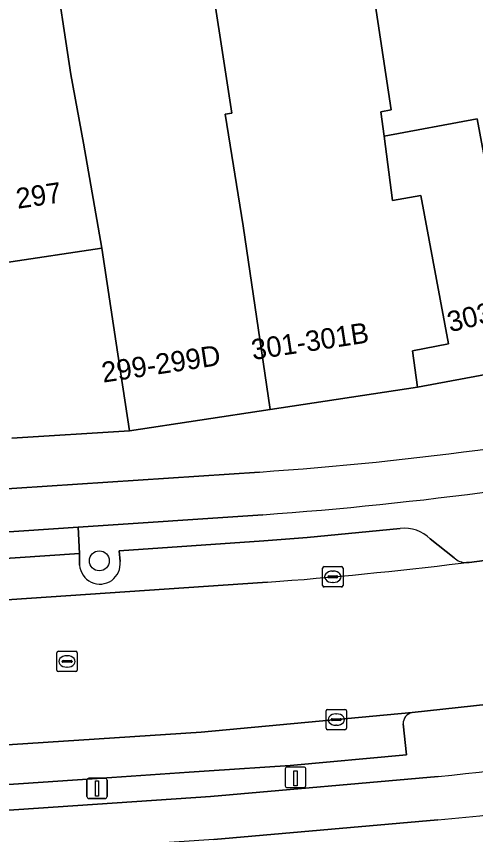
# Model space of a CAD drawing. Extents: x 163008 to 163854, y 382777 to 383982.
# Drawn here: x 163310.48 to 163332.98, y 383610.94 to 383651.06 of the extents above; entities that cross this region are included whole.
import ezdxf

# ---------------------------------------------------------------- set-up
doc = ezdxf.new("R2010")
doc.units = 0
for name, color, linetype in [('IMGEO_Berm_open', 7, 'Continuous'), ('IMGEO_Boom', 7, 'Continuous'), ('IMGEO_Erf', 7, 'Continuous'), ('IMGEO_Fietspad_open', 7, 'Continuous'), ('IMGEO_Kolk', 7, 'Continuous'), ('IMGEO_Laadpaal', 7, 'Continuous'), ('IMGEO_Lichtmast', 7, 'Continuous'), ('IMGEO_Pand', 7, 'Continuous'), ('IMGEO_Pand_nummerreeks', 7, 'Continuous'), ('IMGEO_Parkeervlak_open', 7, 'Continuous'), ('IMGEO_Rijbaan_lokaal_gesloten', 7, 'Continuous'), ('IMGEO_Rioolput', 7, 'Continuous'), ('IMGEO_Verkeerseiland_open', 7, 'Continuous'), ('IMGEO_Voetpad_open', 7, 'Continuous')]:
    doc.layers.add(name, color=color, linetype=linetype)

msp = doc.modelspace()

# ---------------------------------------------------------------- linework, layer by layer
at = {"layer": 'IMGEO_Berm_open'}
for points in [[(163333.893, 383617.363), (163333.63, 383617.336), (163329.867, 383616.93)], [(163329.432, 383616.368), (163329.591, 383614.856), (163323.897, 383614.337), (163319.927, 383614.063), (163318.94, 383613.997), (163315.153, 383613.743), (163304.553, 383613.031), (163304.506, 383613.646)], [(163245.452, 383607.311), (163258.553, 383608.639), (163319.995, 383612.806), (163331.137, 383613.796)]]:
    msp.add_lwpolyline(points, dxfattribs=at)
for centre, radius, start, end in [((163315.488, 383774.689), 161.652, 275.55528, 283.18635), ((163329.992, 383616.384), 0.56, 102.8632, 181.6556)]:
    msp.add_arc(centre, radius, start, end, dxfattribs=at)
at = {"layer": 'IMGEO_Boom'}
msp.add_circle((163314.546, 383624.365), 0.489, dxfattribs=at)
at = {"layer": 'IMGEO_Erf'}
for points in [[(163328.056, 383651.667), (163328.841, 383646.472), (163328.344, 383646.379), (163328.5, 383645.187), (163333.051, 383646.037), (163333.49, 383643.668), (163333.786, 383643.723), (163338.782, 383644.65), (163344.324, 383645.677), (163344.602, 383645.729), (163343.704, 383649.634), (163343.321, 383655.027)], [(163310.254, 383630.377), (163316.025, 383630.746), (163315.374, 383635.044), (163314.672, 383639.695), (163309.891, 383638.974)]]:
    msp.add_lwpolyline(points, dxfattribs=at)
at = {"layer": 'IMGEO_Fietspad_open'}
for points in [[(163322.386, 383628.72), (163310.507, 383627.923), (163299.688, 383627.197), (163248.373, 383623.754)], [(163248.474, 383621.628), (163281.759, 383623.874), (163313.502, 383626.017), (163322.557, 383626.629)], [(163331.137, 383613.796), (163319.995, 383612.806), (163258.553, 383608.639), (163245.452, 383607.311)], [(163320.157, 383610.707), (163331.127, 383611.662)]]:
    msp.add_lwpolyline(points, dxfattribs=at)
for centre, radius, start, end in [((163310.315, 383802.759), 174.457, 273.96756, 281.5063), ((163309.315, 383811.068), 184.914, 274.10663, 281.23998), ((163315.488, 383774.689), 161.652, 275.55528, 283.18635), ((163316.674, 383766.872), 155.881, 275.32008, 283.45028)]:
    msp.add_arc(centre, radius, start, end, dxfattribs=at)
at = {"layer": 'IMGEO_Kolk'}
for p, q in [((163325.484, 383623.157), (163325.484, 383624.009)), ((163325.559, 383624.083), (163326.411, 383624.083)), ((163325.972, 383623.863), (163325.997, 383623.863)), ((163326.485, 383624.009), (163326.485, 383623.157)), ((163325.743, 383623.577), (163325.743, 383623.589)), ((163326.181, 383623.54), (163325.783, 383623.54)), ((163325.786, 383623.626), (163326.184, 383623.626)), ((163326.227, 383623.589), (163326.227, 383623.577)), ((163326.411, 383623.083), (163325.559, 383623.083)), ((163325.995, 383623.303), (163325.97, 383623.303)), ((163325.651, 383616.157), (163325.651, 383617.009)), ((163325.726, 383617.083), (163326.578, 383617.083)), ((163326.652, 383617.009), (163326.652, 383616.157)), ((163325.91, 383616.577), (163325.91, 383616.589)), ((163325.953, 383616.626), (163326.351, 383616.626)), ((163326.139, 383616.863), (163326.164, 383616.863)), ((163326.394, 383616.589), (163326.394, 383616.577)), ((163326.348, 383616.54), (163325.95, 383616.54)), ((163326.162, 383616.303), (163326.137, 383616.303)), ((163326.578, 383616.083), (163325.726, 383616.083))]:
    msp.add_line(p, q, dxfattribs=at)
for points in [[(163325.484, 383623.157), (163325.484, 383624.009)], [(163325.559, 383624.083), (163326.411, 383624.083)], [(163326.485, 383624.009), (163326.485, 383623.157)], [(163326.411, 383623.083), (163325.559, 383623.083)], [(163325.651, 383616.157), (163325.651, 383617.009)], [(163325.726, 383617.083), (163326.578, 383617.083)], [(163326.652, 383617.009), (163326.652, 383616.157)], [(163326.578, 383616.083), (163325.726, 383616.083)]]:
    msp.add_lwpolyline(points, dxfattribs=at)
for centre, radius, start, end in [((163325.561, 383624.007), 0.0765, 91.552, 178.448), ((163325.561, 383624.007), 0.0765, 91.552, 178.448), ((163326.409, 383624.007), 0.0765, 1.552, 88.448), ((163326.409, 383624.007), 0.0765, 1.552, 88.448), ((163325.783, 383623.586), 0.0403, 85.8775, 175.7526), ((163325.78, 383623.576), 0.0366, 178.938, 274.7102), ((163326.184, 383623.583), 0.043, 264.8664, 352.4533), ((163326.188, 383623.588), 0.0386, 1.7309, 96.639), ((163325.561, 383623.159), 0.0765, 181.552, 268.448), ((163325.561, 383623.159), 0.0765, 181.552, 268.448), ((163326.409, 383623.159), 0.0765, 271.552, 358.448), ((163326.409, 383623.159), 0.0765, 271.552, 358.448), ((163325.728, 383617.007), 0.0765, 91.552, 178.448), ((163325.728, 383617.007), 0.0765, 91.552, 178.448), ((163326.576, 383617.007), 0.0765, 1.552, 88.448), ((163326.576, 383617.007), 0.0765, 1.552, 88.448), ((163325.95, 383616.586), 0.0403, 85.8775, 175.7526), ((163325.947, 383616.576), 0.0366, 178.938, 274.7102), ((163326.351, 383616.583), 0.043, 264.8664, 352.4533), ((163326.355, 383616.588), 0.0386, 1.7309, 96.639), ((163325.728, 383616.159), 0.0765, 181.552, 268.448), ((163325.728, 383616.159), 0.0765, 181.552, 268.448), ((163326.576, 383616.159), 0.0765, 271.552, 358.448), ((163326.576, 383616.159), 0.0765, 271.552, 358.448)]:
    msp.add_arc(centre, radius, start, end, dxfattribs=at)
for centre, major_axis, ratio, start_param, end_param in [((163325.971, 383623.583), (-0.387, 0.002), 0.722429, 4.712389, 7.853982), ((163325.996, 383623.583), (-0.39, 0.002), 0.717154, 1.570796, 4.712389), ((163326.138, 383616.583), (-0.387, 0.002), 0.722429, 4.712389, 7.853982), ((163326.163, 383616.583), (-0.39, 0.002), 0.717154, 1.570796, 4.712389)]:
    msp.add_ellipse(centre, major_axis=major_axis, ratio=ratio, start_param=start_param, end_param=end_param, dxfattribs=at)
at = {"layer": 'IMGEO_Laadpaal'}
for p, q in [((163323.655, 383614.171), (163323.655, 383613.33)), ((163323.655, 383614.171), (163323.655, 383613.33)), ((163324.571, 383614.255), (163323.73, 383614.255)), ((163324.571, 383614.255), (163323.73, 383614.255)), ((163324.655, 383613.339), (163324.655, 383614.18)), ((163324.655, 383613.339), (163324.655, 383614.18)), ((163323.739, 383613.255), (163324.58, 383613.255)), ((163323.739, 383613.255), (163324.58, 383613.255))]:
    msp.add_line(p, q, dxfattribs=at)
msp.add_lwpolyline([(163324.07, 383614.068), (163324.23, 383614.068), (163324.23, 383613.335), (163324.07, 383613.335), (163324.07, 383614.068)], dxfattribs=at)
for centre, start, end in [((163323.733, 383614.177), 92.4484, 184.2845), ((163323.733, 383614.177), 92.4484, 184.2845), ((163324.577, 383614.177), 2.4484, 94.2845), ((163324.577, 383614.177), 2.4484, 94.2845), ((163323.733, 383613.333), 182.4484, 274.2845), ((163323.733, 383613.333), 182.4484, 274.2845), ((163324.577, 383613.333), 272.4484, 4.2845), ((163324.577, 383613.333), 272.4484, 4.2845)]:
    msp.add_arc(centre, 0.0779, start, end, dxfattribs=at)
at = {"layer": 'IMGEO_Lichtmast'}
for p, q in [((163313.937, 383612.81), (163313.937, 383613.61)), ((163313.937, 383613.61), (163313.937, 383612.81)), ((163314.037, 383613.71), (163314.827, 383613.71)), ((163314.827, 383613.71), (163314.037, 383613.71)), ((163314.927, 383613.61), (163314.927, 383612.81)), ((163314.927, 383612.81), (163314.927, 383613.61)), ((163314.827, 383612.71), (163314.037, 383612.71)), ((163314.037, 383612.71), (163314.827, 383612.71))]:
    msp.add_line(p, q, dxfattribs=at)
msp.add_lwpolyline([(163314.357, 383613.585), (163314.507, 383613.585), (163314.507, 383612.835), (163314.357, 383612.835), (163314.357, 383613.585)], dxfattribs=at)
for centre, start, end in [((163314.037, 383613.61), 90, 180), ((163314.037, 383613.61), 90, 180), ((163314.827, 383613.61), 0, 90), ((163314.827, 383613.61), 360, 90), ((163314.037, 383612.81), 180, 270), ((163314.037, 383612.81), 180, 270), ((163314.827, 383612.81), 270, 0), ((163314.827, 383612.81), 270, 0)]:
    msp.add_arc(centre, 0.1, start, end, dxfattribs=at)
at = {"layer": 'IMGEO_Pand'}
for points in [[(163318.041, 383665.816), (163324.731, 383666.534), (163323.878, 383673.576), (163322.957, 383679.41), (163290.695, 383674.384), (163293.763, 383656.003), (163306.041, 383657.298), (163306.569, 383652.292), (163307.094, 383647.319), (163308.597, 383647.545), (163309.891, 383638.974), (163314.672, 383639.695), (163313.766, 383644.839), (163313.144, 383648.216), (163312.287, 383653.943), (163319.746, 383654.714), (163319.671, 383655.203), (163319.332, 383657.413), (163318.987, 383659.657)], [(163328.5, 383645.187), (163328.344, 383646.379), (163328.841, 383646.472), (163328.056, 383651.667), (163326.701, 383651.462), (163325.992, 383656.158), (163322.682, 383655.658), (163319.671, 383655.203), (163319.746, 383654.714), (163321.035, 383646.316), (163320.717, 383646.268), (163321.6, 383640.789), (163322.919, 383631.791), (163330.14, 383632.885), (163329.891, 383634.668), (163331.65, 383635), (163330.292, 383642.274), (163328.913, 383642.033)], [(163314.672, 383639.695), (163315.374, 383635.044), (163316.025, 383630.746), (163322.919, 383631.791), (163321.6, 383640.789), (163320.717, 383646.268), (163321.035, 383646.316), (163319.746, 383654.714), (163312.287, 383653.943), (163313.144, 383648.216), (163313.766, 383644.839)], [(163333.49, 383643.668), (163333.051, 383646.037), (163328.5, 383645.187), (163328.913, 383642.033), (163330.292, 383642.274), (163331.65, 383635), (163329.891, 383634.668), (163330.14, 383632.885), (163335.311, 383633.844), (163334.292, 383639.334)]]:
    msp.add_lwpolyline(points, close=True, dxfattribs=at)
at = {"layer": 'IMGEO_Parkeervlak_open'}
for points in [[(163329.289, 383625.948), (163324.721, 383625.515), (163322.611, 383625.342), (163315.515, 383624.862), (163315.562, 383624.329)], [(163331.932, 383624.521), (163330.76, 383625.441)], [(163313.579, 383624.152), (163313.573, 383624.724), (163297.802, 383623.67), (163291.811, 383623.27), (163281.82, 383622.602), (163263.885, 383621.404), (163263.93, 383620.779)], [(163332.278, 383624.25), (163332.53, 383624.277)], [(163248.816, 383618.307), (163322.79, 383623.318)], [(163329.867, 383616.93), (163319.539, 383615.968), (163269.317, 383612.682)], [(163304.506, 383613.646), (163304.553, 383613.031), (163315.153, 383613.743), (163318.94, 383613.997), (163319.927, 383614.063), (163323.897, 383614.337), (163329.591, 383614.856), (163329.432, 383616.368)]]:
    msp.add_lwpolyline(points, dxfattribs=at)
for centre, radius, start, end in [((163329.507, 383624.193), 1.769, 44.8919, 97.0737), ((163314.572, 383624.219), 0.996, 183.8431, 6.3581), ((163307.781, 383824.873), 202.113, 274.25869, 276.96157), ((163332.513, 383625.09), 0.813, 224.412, 271.1944), ((163329.992, 383616.384), 0.56, 102.8632, 181.6556)]:
    msp.add_arc(centre, radius, start, end, dxfattribs=at)
at = {"layer": 'IMGEO_Rijbaan_lokaal_gesloten'}
for points in [[(163345.766, 383626.362), (163338.537, 383625.114), (163337.276, 383624.887), (163337.175, 383624.869), (163332.67, 383624.292), (163332.53, 383624.277), (163332.278, 383624.25)], [(163322.79, 383623.318), (163248.816, 383618.307)], [(163329.867, 383616.93), (163333.63, 383617.336), (163333.893, 383617.363), (163342.362, 383618.612), (163351.544, 383620.472)], [(163258.597, 383611.98), (163264.029, 383612.336), (163264.381, 383612.359), (163268.927, 383612.656), (163269.317, 383612.682), (163319.539, 383615.968), (163329.867, 383616.93)]]:
    msp.add_lwpolyline(points, dxfattribs=at)
msp.add_arc((163307.781, 383824.873), 202.113, 274.25869, 276.96157, dxfattribs=at)
at = {"layer": 'IMGEO_Rioolput'}
for p, q in [((163312.464, 383619.008), (163312.464, 383619.86)), ((163312.539, 383619.934), (163313.391, 383619.934)), ((163313.465, 383619.86), (163313.465, 383619.008)), ((163312.723, 383619.428), (163312.723, 383619.44)), ((163313.161, 383619.391), (163312.763, 383619.391)), ((163312.766, 383619.477), (163313.164, 383619.477)), ((163312.952, 383619.714), (163312.977, 383619.714)), ((163313.207, 383619.44), (163313.207, 383619.428)), ((163312.975, 383619.154), (163312.95, 383619.154)), ((163313.391, 383618.934), (163312.539, 383618.934))]:
    msp.add_line(p, q, dxfattribs=at)
for points in [[(163312.464, 383619.008), (163312.464, 383619.86)], [(163312.539, 383619.934), (163313.391, 383619.934)], [(163313.465, 383619.86), (163313.465, 383619.008)], [(163313.391, 383618.934), (163312.539, 383618.934)]]:
    msp.add_lwpolyline(points, dxfattribs=at)
for centre, radius, start, end in [((163312.541, 383619.858), 0.0765, 91.552, 178.448), ((163312.541, 383619.858), 0.0765, 91.552, 178.448), ((163313.389, 383619.858), 0.0765, 1.552, 88.448), ((163313.389, 383619.858), 0.0765, 1.552, 88.448), ((163312.763, 383619.437), 0.0403, 85.8775, 175.7526), ((163312.76, 383619.427), 0.0366, 178.938, 274.7102), ((163313.164, 383619.434), 0.043, 264.8664, 352.4533), ((163313.168, 383619.439), 0.0386, 1.7309, 96.639), ((163312.541, 383619.01), 0.0765, 181.552, 268.448), ((163312.541, 383619.01), 0.0765, 181.552, 268.448), ((163313.389, 383619.01), 0.0765, 271.552, 358.448), ((163313.389, 383619.01), 0.0765, 271.552, 358.448)]:
    msp.add_arc(centre, radius, start, end, dxfattribs=at)
for centre, major_axis, ratio, start_param, end_param in [((163312.951, 383619.434), (-0.387, 0.002), 0.722429, 4.712389, 7.853982), ((163312.976, 383619.434), (-0.39, 0.002), 0.717154, 1.570796, 4.712389)]:
    msp.add_ellipse(centre, major_axis=major_axis, ratio=ratio, start_param=start_param, end_param=end_param, dxfattribs=at)
at = {"layer": 'IMGEO_Verkeerseiland_open'}
for points in [[(163322.557, 383626.629), (163313.502, 383626.017), (163313.573, 383624.724), (163313.579, 383624.152)], [(163315.562, 383624.329), (163315.515, 383624.862), (163322.611, 383625.342), (163324.721, 383625.515), (163329.289, 383625.948)], [(163330.76, 383625.441), (163331.932, 383624.521)], [(163332.53, 383624.277), (163332.67, 383624.292), (163337.175, 383624.869), (163337.276, 383624.887)]]:
    msp.add_lwpolyline(points, dxfattribs=at)
for centre, radius, start, end in [((163309.315, 383811.068), 184.914, 274.10663, 281.23998), ((163329.507, 383624.193), 1.769, 44.8919, 97.0737), ((163314.572, 383624.219), 0.996, 183.8431, 6.3581), ((163332.513, 383625.09), 0.813, 224.412, 271.1944)]:
    msp.add_arc(centre, radius, start, end, dxfattribs=at)
at = {"layer": 'IMGEO_Voetpad_open'}
for points in [[(163391.293, 383652.647), (163385.202, 383649.625), (163382.429, 383648.207), (163382.104, 383648.061), (163380.244, 383647.215), (163377.206, 383645.836), (163371.611, 383643.322), (163368.67, 383642.006), (163366.479, 383641.026), (163364.83, 383640.415), (163362.075, 383639.662), (163358.285, 383638.625), (163358.082, 383638.578), (163352.32, 383637.251), (163346.63, 383635.94), (163346.094, 383635.841), (163340.602, 383634.824), (163339.083, 383634.543), (163335.311, 383633.844), (163330.14, 383632.885), (163322.919, 383631.791), (163316.025, 383630.746), (163310.254, 383630.377)], [(163248.373, 383623.754), (163299.688, 383627.197), (163310.507, 383627.923), (163322.386, 383628.72)], [(163331.127, 383611.662), (163320.157, 383610.707), (163258.605, 383606.554), (163245.734, 383605.242)]]:
    msp.add_lwpolyline(points, dxfattribs=at)
msp.add_lwpolyline([(163313.573, 383624.724), (163313.502, 383626.017), (163281.759, 383623.874), (163281.82, 383622.602), (163291.811, 383623.27), (163297.802, 383623.67)], close=True, dxfattribs=at)
for centre, radius, start, end in [((163310.315, 383802.759), 174.457, 273.96756, 281.5063), ((163316.674, 383766.872), 155.881, 275.32008, 283.45028)]:
    msp.add_arc(centre, radius, start, end, dxfattribs=at)

# ---------------------------------------------------------------- texts
at = {"layer": 'IMGEO_Pand_nummerreeks'}
for s, rotation, p in [('297', 8.5657, (163310.542, 383641.622)), ('303', 13.6364, (163331.729, 383635.568)), ('301-301B', 8.623, (163322.072, 383634.211)), ('299-299D', 8.5791, (163314.733, 383633.099))]:
    msp.add_text(s, height=1, rotation=rotation, dxfattribs=at).set_placement(p)

doc.saveas('drawing.dxf')
